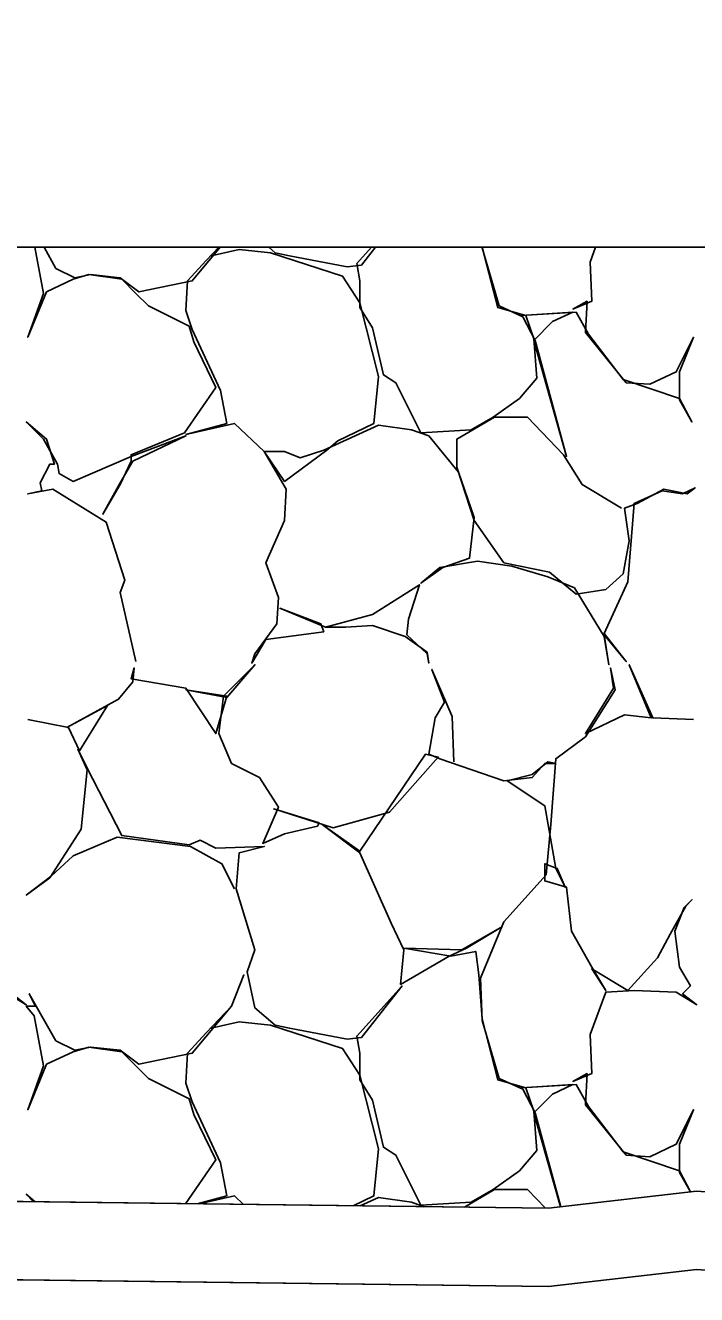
# Model space of a CAD drawing. Extents: x 1574 to 14903, y 7971 to 16537.
# Drawn here: x 12980.594 to 12982.736, y 8001.658 to 8005.708 of the extents above; entities that cross this region are included whole.
import ezdxf

# ---------------------------------------------------------------- set-up
doc = ezdxf.new("R2010")
doc.units = 0
for name, color, linetype in [('DESIGN - EARTHWORK - Shapes', 7, 'Continuous'), ('DESIGN - TRANSPORTATION - Proposed Layout Patterning', 7, 'Continuous'), ('DESIGN - TYPICAL - Finished Grade and Subgrade', 7, 'Continuous'), ('SURVEY - GROUND - Bottom of Topsoil Layer', 7, 'Continuous'), ('SURVEY - GROUND - Top of Ground', 7, 'Continuous')]:
    doc.layers.add(name, color=color, linetype=linetype)

msp = doc.modelspace()

# ---------------------------------------------------------------- linework, layer by layer
at = {"layer": 'DESIGN - EARTHWORK - Shapes'}
msp.add_lwpolyline([(12997.7158, 8001.9767), (13000, 8001.9815), (13014.059, 8002.0109), (13017.3427, 8003.0032), (13018.7334, 8004.0163), (13020.2447, 8005), (12969.1991, 8005), (12963.6889, 8002.2374), (12965.0258, 8002.198), (12969.9827, 8002.1315), (12975.3413, 8002.0366), (12976.0765, 8002.0111), (12982.2637, 8001.9334), (12982.7359, 8001.9882), (12983.8675, 8001.9077), (12986.2531, 8001.9322)], close=True, dxfattribs=at)
msp.add_lwpolyline([(12997.7158, 8001.7267), (12986.2531, 8001.6822), (12983.8675, 8001.6577), (12982.7359, 8001.7382), (12982.2637, 8001.6834), (12976.0765, 8001.7611), (12975.3413, 8001.7866), (12969.9827, 8001.8815), (12965.0258, 8001.948), (12963.6889, 8001.9874), (12963.6889, 8002.2374), (12965.0258, 8002.198), (12969.9827, 8002.1315), (12975.3413, 8002.0366), (12976.0765, 8002.0111), (12982.2637, 8001.9334), (12982.7359, 8001.9882), (12983.8675, 8001.9077), (12986.2531, 8001.9322), (12997.7158, 8001.9767)], dxfattribs=at)
at = {"layer": 'DESIGN - TRANSPORTATION - Proposed Layout Patterning'}
msp.add_line((13020.2447, 8005), (12969.1991, 8005), dxfattribs=at)
for points in [[(12980.9462, 8003.6779), (12980.8962, 8003.8979), (12980.9112, 8003.9379), (12980.8512, 8004.1229), (12980.6812, 8004.2279), (12980.6012, 8004.2129), (12980.6462, 8004.2229), (12980.6412, 8004.2479), (12980.6712, 8004.3079), (12980.6862, 8004.3079), (12980.6612, 8004.3879), (12980.5962, 8004.4429), (12980.6512, 8004.3879), (12980.6962, 8004.3079), (12980.7012, 8004.2779), (12980.7462, 8004.2529), (12980.9312, 8004.3329), (12981.1062, 8004.3979), (12980.9362, 8004.3179), (12980.8962, 8004.2479), (12980.8412, 8004.1479), (12980.8962, 8004.2429), (12980.9312, 8004.3179), (12980.9312, 8004.3379), (12981.1012, 8004.4079), (12981.2012, 8004.5529), (12981.1312, 8004.6979), (12981.1162, 8004.7479), (12980.9862, 8004.8129), (12980.9462, 8004.8529), (12980.9012, 8004.8979), (12980.7962, 8004.9129), (12980.7462, 8004.8979), (12980.6612, 8004.8579), (12980.6012, 8004.7129), (12980.6512, 8004.8529), (12980.6236, 8005)], [(12980.6532, 8005), (12980.6912, 8004.9329), (12980.7512, 8004.9029), (12980.8012, 8004.9129), (12980.8962, 8004.9029), (12980.9562, 8004.8579), (12981.1262, 8004.8929), (12981.2154, 8005)], [(12981.2108, 8005), (12981.1712, 8004.9579), (12981.1112, 8004.8929), (12981.1062, 8004.7979), (12981.1262, 8004.7379), (12981.2162, 8004.5429), (12981.2362, 8004.4379), (12981.1062, 8004.4029), (12981.2612, 8004.4379), (12981.3562, 8004.3479), (12981.4262, 8004.2279), (12981.4212, 8004.1279), (12981.3612, 8003.9929), (12981.4012, 8003.8829), (12981.3962, 8003.7979), (12981.3262, 8003.7029), (12981.3162, 8003.6729), (12981.3612, 8003.7479), (12981.5462, 8003.7729), (12981.5362, 8003.7979), (12981.4062, 8003.8479), (12981.5512, 8003.7879), (12981.6162, 8003.7879), (12981.7012, 8003.7929), (12981.8062, 8003.7579), (12981.8762, 8003.7079), (12981.8812, 8003.6729), (12981.8762, 8003.7029), (12981.8112, 8003.7629), (12981.8162, 8003.8129), (12981.8512, 8003.9229), (12981.7012, 8003.8279), (12981.5512, 8003.7879)], [(12981.1862, 8004.9729), (12981.2762, 8004.9929), (12981.3762, 8004.9829), (12981.6062, 8004.9079), (12981.6612, 8004.8229), (12981.7212, 8004.5879), (12981.7062, 8004.4379), (12981.5912, 8004.3829), (12981.5562, 8004.3529), (12981.4212, 8004.2529), (12981.3562, 8004.3479), (12981.4212, 8004.3479), (12981.4712, 8004.3279), (12981.5462, 8004.3529), (12981.7212, 8004.4329), (12981.8262, 8004.4179), (12981.8812, 8004.3979), (12981.9762, 8004.2829), (12982.0262, 8004.1379), (12982.0112, 8004.0079), (12981.9262, 8003.9779), (12981.8562, 8003.9279), (12981.9162, 8003.9779), (12982.0362, 8003.9979), (12982.1462, 8003.9829), (12982.2612, 8003.9479), (12982.3462, 8003.9129), (12982.4412, 8003.7579), (12982.4562, 8003.6679), (12982.4412, 8003.7629), (12982.5112, 8003.6779), (12982.4412, 8003.7679), (12982.5162, 8003.9329), (12982.5362, 8004.1829), (12982.6262, 8004.2229), (12982.6912, 8004.2129), (12982.7312, 8004.2329), (12982.7062, 8004.2129), (12982.6312, 8004.2279), (12982.5462, 8004.1829), (12982.5062, 8004.1679), (12982.5212, 8004.0629), (12982.5012, 8003.9579), (12982.4462, 8003.9079), (12982.3512, 8003.8929), (12982.2662, 8003.9629), (12982.1212, 8003.9929), (12982.0262, 8004.1279), (12981.9712, 8004.2979), (12981.9712, 8004.3879), (12982.0912, 8004.4579), (12982.1962, 8004.4579), (12982.3112, 8004.3379), (12982.3712, 8004.2429), (12982.4962, 8004.1679)], [(12981.7111, 8005), (12981.6662, 8004.9429), (12981.6212, 8004.9379), (12981.4362, 8004.9729), (12981.3912, 8004.9829), (12981.371, 8005)], [(12982.0519, 8005), (12982.1012, 8004.8079), (12982.1912, 8004.7829), (12982.2162, 8004.7079), (12982.2262, 8004.5829), (12982.1712, 8004.5179), (12982.0862, 8004.4579), (12982.0162, 8004.4179), (12981.8562, 8004.4079), (12981.7762, 8004.5679), (12981.7362, 8004.5929), (12981.7012, 8004.7429), (12981.6612, 8004.8079), (12981.6612, 8004.8929), (12981.6512, 8004.9479), (12981.6984, 8005)], [(12982.0511, 8005), (12982.0512, 8004.9979), (12982.1062, 8004.8129), (12982.1812, 8004.7779), (12982.2212, 8004.7029), (12982.3212, 8004.3329), (12982.2162, 8004.7029), (12982.2762, 8004.7629), (12982.3412, 8004.7929), (12982.1762, 8004.7829), (12982.3512, 8004.7929), (12982.3912, 8004.7229), (12982.5012, 8004.5779), (12982.6812, 8004.5179), (12982.7212, 8004.4429), (12982.6812, 8004.5129), (12982.6812, 8004.6029), (12982.7262, 8004.7129), (12982.6712, 8004.6029), (12982.5862, 8004.5629), (12982.5112, 8004.5679), (12982.3812, 8004.7279), (12982.3862, 8004.8279), (12982.3412, 8004.8029), (12982.4012, 8004.8279), (12982.3962, 8004.9529), (12982.4136, 8005)], [(12980.6012, 8003.4929), (12980.7312, 8003.4679), (12980.7662, 8003.3929), (12980.8562, 8003.5379), (12980.7262, 8003.4679), (12980.8912, 8003.5579), (12980.9362, 8003.6129), (12980.9412, 8003.6579), (12980.9312, 8003.6229), (12981.1062, 8003.5929), (12981.2012, 8003.4479), (12981.2362, 8003.5679), (12981.1062, 8003.5879), (12981.2362, 8003.5629), (12981.3262, 8003.6679), (12981.2262, 8003.5679), (12981.2112, 8003.4479), (12981.2512, 8003.3529), (12981.3412, 8003.3079), (12981.4012, 8003.2129), (12981.3512, 8003.0979), (12981.4212, 8003.1279), (12981.5262, 8003.1529), (12981.5312, 8003.1629), (12981.3862, 8003.2079), (12981.5762, 8003.1479), (12981.7562, 8003.1979), (12981.9112, 8003.3729), (12981.8712, 8003.3829), (12981.6612, 8003.0729), (12981.5412, 8003.1579), (12981.6612, 8003.0679), (12981.7612, 8002.8429), (12981.8012, 8002.7579), (12981.7912, 8002.6479), (12981.9462, 8002.7379), (12982.0012, 8002.7629), (12982.1162, 8002.8329), (12981.9862, 8002.7579), (12981.8012, 8002.7629), (12981.9512, 8002.7379), (12982.0312, 8002.7529), (12982.0412, 8002.6779), (12982.0512, 8002.5379), (12982.1012, 8002.3429), (12982.1912, 8002.3179), (12982.2162, 8002.2429), (12982.2262, 8002.1179), (12982.1712, 8002.0529), (12982.0862, 8001.9929), (12982.0162, 8001.9529), (12981.8562, 8001.9429), (12981.7762, 8002.1029), (12981.7362, 8002.1279), (12981.7012, 8002.2779), (12981.6612, 8002.3429), (12981.6612, 8002.4279), (12981.6512, 8002.4829), (12981.7962, 8002.6429), (12981.6662, 8002.4779), (12981.6212, 8002.4729), (12981.4362, 8002.5079), (12981.3912, 8002.5179), (12981.3262, 8002.5729), (12981.3012, 8002.6879), (12981.3262, 8002.7579), (12981.2662, 8002.9529), (12981.2762, 8003.0679), (12981.3562, 8003.0879), (12981.2012, 8003.0829), (12981.1512, 8003.1079), (12981.1162, 8003.0929), (12980.9012, 8003.1229), (12980.7912, 8003.3379), (12980.7612, 8003.3979), (12980.7912, 8003.3329), (12980.7712, 8003.1429), (12980.6712, 8002.9879), (12980.5962, 8002.9329), (12980.6762, 8002.9929), (12980.7462, 8003.0579), (12980.8862, 8003.1179), (12981.1212, 8003.0879), (12981.2212, 8003.0329), (12981.2612, 8002.9529)], [(12982.7166, 8001.986), (12982.6812, 8002.0479), (12982.6812, 8002.1379), (12982.7262, 8002.2479), (12982.6712, 8002.1379), (12982.5862, 8002.0979), (12982.5112, 8002.1029), (12982.3812, 8002.2629), (12982.3862, 8002.3629), (12982.3412, 8002.3379), (12982.4012, 8002.3629), (12982.3962, 8002.4879), (12982.4462, 8002.6229), (12982.5362, 8002.6279), (12982.6712, 8002.6229), (12982.7362, 8002.5829), (12982.6912, 8002.6179), (12982.7162, 8002.6429), (12982.6812, 8002.7029), (12982.6662, 8002.8179), (12982.6962, 8002.8929), (12982.7212, 8002.9179), (12982.7012, 8002.8979), (12982.6512, 8002.8079), (12982.6112, 8002.7329), (12982.5162, 8002.6279), (12982.4012, 8002.6979), (12982.4462, 8002.6279), (12982.4012, 8002.7029), (12982.3362, 8002.8179), (12982.3212, 8002.9579), (12982.2512, 8002.9779), (12982.2512, 8003.0329), (12982.2912, 8003.0179), (12982.3162, 8002.9579), (12982.2862, 8003.0179), (12982.2512, 8003.2179), (12982.1312, 8003.2979), (12982.2112, 8003.3179), (12982.2612, 8003.3579), (12982.2862, 8003.3529), (12982.2512, 8003.3529), (12982.2112, 8003.3079), (12982.1212, 8003.2979), (12981.9162, 8003.3679), (12981.8812, 8003.3829), (12981.9012, 8003.4979), (12981.9312, 8003.5479), (12981.8912, 8003.6529), (12981.9562, 8003.5029), (12981.9612, 8003.3579)], [(12982.7262, 8003.4929), (12982.5962, 8003.4979), (12982.5212, 8003.6679), (12982.5912, 8003.4979), (12982.5062, 8003.5079), (12982.3812, 8003.4479), (12982.4712, 8003.5929), (12982.4612, 8003.6579), (12982.4762, 8003.5879), (12982.3812, 8003.4379), (12982.2862, 8003.3679), (12982.2712, 8003.1579), (12982.2562, 8002.9979), (12982.1212, 8002.8479), (12982.0462, 8002.6679), (12982.0512, 8002.5329), (12982.1062, 8002.3479), (12982.1812, 8002.3129), (12982.2212, 8002.2379), (12982.3023, 8001.9378)], [(12981.1046, 8001.9479), (12981.2012, 8002.0879), (12981.1312, 8002.2329), (12981.1162, 8002.2829), (12980.9862, 8002.3479), (12980.9462, 8002.3879), (12980.9012, 8002.4329), (12980.7962, 8002.4479), (12980.7462, 8002.4329), (12980.6612, 8002.3929), (12980.6012, 8002.2479), (12980.6512, 8002.3879), (12980.6212, 8002.5479), (12980.5962, 8002.5779), (12980.6262, 8002.5779), (12980.6062, 8002.6179), (12980.6912, 8002.4679), (12980.7512, 8002.4379), (12980.8012, 8002.4479), (12980.8962, 8002.4379), (12980.9562, 8002.3929), (12981.1262, 8002.4279), (12981.2512, 8002.5779), (12981.2912, 8002.6779), (12981.2512, 8002.5779), (12981.1712, 8002.4929), (12981.1112, 8002.4279), (12981.1062, 8002.3329), (12981.1262, 8002.2729), (12981.2162, 8002.0779), (12981.2362, 8001.9729), (12981.1415, 8001.9474)], [(12980.5312, 8002.6229), (12980.5962, 8002.5829), (12980.5512, 8002.6179)], [(12981.1862, 8002.5079), (12981.2762, 8002.5279), (12981.3762, 8002.5179), (12981.6062, 8002.4429), (12981.6612, 8002.3579), (12981.7212, 8002.1229), (12981.7062, 8001.9729), (12981.6398, 8001.9412)], [(12982.3014, 8001.9377), (12982.2162, 8002.2379), (12982.2762, 8002.2979), (12982.3412, 8002.3279), (12982.1762, 8002.3179), (12982.3512, 8002.3279), (12982.3912, 8002.2579), (12982.5012, 8002.1129), (12982.6812, 8002.0529), (12982.7169, 8001.986)], [(12980.6246, 8001.9539), (12980.5962, 8001.9779), (12980.6201, 8001.954)], [(12981.9948, 8001.9367), (12982.0912, 8001.9929), (12982.1962, 8001.9929), (12982.2532, 8001.9335)], [(12981.1479, 8001.9474), (12981.2612, 8001.9729), (12981.2901, 8001.9456)], [(12981.6621, 8001.9409), (12981.7212, 8001.9679), (12981.8262, 8001.9529), (12981.8663, 8001.9383)]]:
    msp.add_lwpolyline(points, dxfattribs=at)
at = {"layer": 'DESIGN - TYPICAL - Finished Grade and Subgrade'}
msp.add_line((12969.1991, 8005), (13020.2447, 8005), dxfattribs=at)
at = {"layer": 'SURVEY - GROUND - Bottom of Topsoil Layer'}
for p, q in [((12976.0765, 8001.7611), (12982.2637, 8001.6834)), ((12982.2637, 8001.6834), (12982.7359, 8001.7382)), ((12982.7359, 8001.7382), (12983.8675, 8001.6577))]:
    msp.add_line(p, q, dxfattribs=at)
at = {"layer": 'SURVEY - GROUND - Top of Ground'}
msp.add_lwpolyline([(12952.7454, 8002.3192), (12963.4438, 8002.2446), (12965.0258, 8002.198), (12969.9827, 8002.1315), (12975.3413, 8002.0366), (12976.0765, 8002.0111), (12982.2637, 8001.9334), (12982.7359, 8001.9882), (12983.8675, 8001.9077), (12986.2531, 8001.9322), (12997.7158, 8001.9767), (13000, 8001.9815), (13014.059, 8002.0109), (13017.3427, 8003.0032), (13018.7334, 8004.0163), (13020.791, 8005.3556), (13021.9769, 8005.9349), (13023.1829, 8006.2217), (13025.2229, 8006.7826), (13029.1549, 8007.8639)], dxfattribs=at)

doc.saveas('drawing.dxf')
